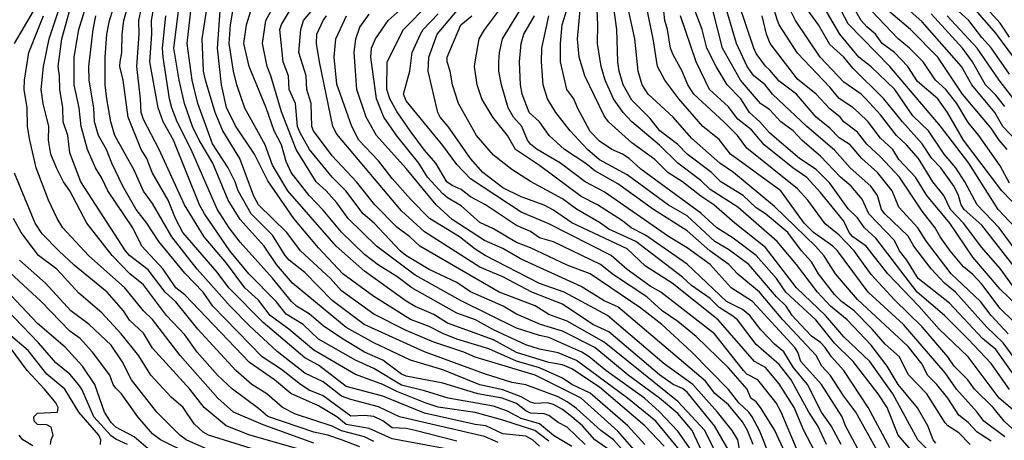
# Model space of a CAD drawing. Header units: metres. Extents: x -51132 to -49532, y -231222 to -229437.
# Tile 294 of 656: x -50702 to -50595, y -230232 to -230186. Entities that reach past the tile are written whole.
import ezdxf

# ---------------------------------------------------------------- set-up
doc = ezdxf.new("R2010")
doc.units = ezdxf.units.M
for name, color, linetype in [('CONTOUR_HALF', 8, 'Continuous'), ('CONTOUR_INDEX', 1, 'Continuous'), ('CONTOUR_INTER', 3, 'Continuous')]:
    doc.layers.add(name, color=color, linetype=linetype)

msp = doc.modelspace()

# ---------------------------------------------------------------- linework, layer by layer
at = {"layer": 'CONTOUR_HALF'}
for points, elevation in [([(-50592.08, -230218.3), (-50595.08, -230215.42), (-50598.08, -230211.94), (-50600.57, -230208.26), (-50603.06, -230205.26), (-50604.3, -230203.26), (-50606.08, -230201.34), (-50606.73, -230200.26), (-50608.08, -230199.03), (-50609.44, -230197.26), (-50610.47, -230196.26), (-50611.08, -230195.71), (-50612.58, -230194.72), (-50613.58, -230193.5), (-50617.08, -230189.8), (-50619.07, -230186.76), (-50619.27, -230186.26), (-50620.35, -230182.76)], 52.5), ([(-50645.08, -230232.46), (-50645.86, -230231.76), (-50646.58, -230231.38), (-50649.08, -230231.13), (-50650.91, -230230.26), (-50652.08, -230230.12), (-50657.58, -230228.88), (-50662.08, -230227.03), (-50666.08, -230225.99), (-50669.08, -230223.66), (-50670.58, -230222.87), (-50675.08, -230219.03), (-50678.82, -230215.26), (-50680.08, -230213.58), (-50683.79, -230209.26), (-50684.59, -230207.76), (-50685.39, -230205.76), (-50687.12, -230202.76), (-50687.71, -230201.26), (-50688.34, -230200.26), (-50689.75, -230196.76), (-50690.27, -230192.76), (-50690.63, -230191.26), (-50690.61, -230190.76), (-50690.43, -230189.76), (-50690.39, -230187.76), (-50690.21, -230186.26), (-50689.62, -230184.26)], 33.5), ([(-50637.08, -230233.16), (-50639.08, -230231.75), (-50640.44, -230230.26), (-50641.58, -230229.26), (-50642.58, -230228.49), (-50643.58, -230227.95), (-50644.26, -230227.76), (-50645.58, -230227.83), (-50646.08, -230227.69), (-50647.08, -230227.12), (-50649.08, -230226.34), (-50651.58, -230225.79), (-50655.58, -230224.17), (-50659.08, -230223.13), (-50663.08, -230221.24), (-50666.08, -230219.58), (-50671.9, -230214.76), (-50673.64, -230212.76), (-50674.98, -230210.76), (-50677.58, -230207.87), (-50678.89, -230205.76), (-50680.55, -230201.76), (-50682.02, -230199.26), (-50682.74, -230197.76), (-50683.63, -230195.26), (-50684.21, -230192.76), (-50684.77, -230189.26), (-50684.11, -230183.76)], 35.5), ([(-50628.37, -230233.26), (-50630.08, -230230.84), (-50632.08, -230228.73), (-50633.71, -230227.26), (-50637.88, -230224.26), (-50639.69, -230222.76), (-50640.51, -230222.26), (-50644.08, -230220.67), (-50645.08, -230220.46), (-50647.58, -230219.65), (-50653.58, -230216.68), (-50658.58, -230213.9), (-50662.78, -230210.76), (-50665.86, -230207.76), (-50667.08, -230206.05), (-50668.24, -230204.76), (-50669.35, -230203.76), (-50671.52, -230200.26), (-50673.08, -230196.17), (-50674.24, -230192.26), (-50674.66, -230191.26), (-50675.14, -230188.76), (-50674.78, -230186.26), (-50673.58, -230184)], 38.5), ([(-50598.34, -230232.26), (-50599.58, -230231), (-50600.76, -230230.26), (-50601.08, -230229.92), (-50603.04, -230226.76), (-50605.08, -230224.67), (-50606.04, -230222.76), (-50607.58, -230221.4), (-50608.98, -230219.76), (-50610.96, -230217.76), (-50612.3, -230216.76), (-50613.08, -230215.99), (-50614.82, -230213.76), (-50615.58, -230212.44), (-50616.66, -230211.26), (-50618.16, -230209.26), (-50620.55, -230207.26), (-50621.58, -230206.59), (-50623, -230205.26), (-50625.43, -230203.76), (-50626.41, -230202.76), (-50629.08, -230200.79), (-50630.08, -230199.71), (-50632.04, -230198.26), (-50633.08, -230196.9), (-50635.08, -230194.93), (-50636.01, -230193.26), (-50636.46, -230191.76), (-50636.6, -230190.76), (-50636.69, -230187.26), (-50637.23, -230183.26)], 47.5), ([(-50593.08, -230225.49), (-50595.58, -230221.97), (-50597.01, -230220.76), (-50600.58, -230216.95), (-50603.99, -230214.26), (-50605.21, -230212.26), (-50606.01, -230211.26), (-50606.58, -230210.14), (-50609.35, -230207.26), (-50610.08, -230205.65), (-50611.26, -230204.26), (-50612.41, -230203.26), (-50614.58, -230200.98), (-50616.58, -230199.28), (-50617.58, -230198.26), (-50618.92, -230197.26), (-50620.08, -230195.97), (-50621.1, -230195.26), (-50623.29, -230192.76), (-50625.25, -230189.26), (-50626.74, -230183.26)], 50.5), ([(-50594.22, -230220.26), (-50596.06, -230218.26), (-50597.22, -230216.76), (-50600.43, -230213.76), (-50603.09, -230210.26), (-50604.02, -230208.76), (-50606.08, -230206.54), (-50606.82, -230204.76), (-50608.41, -230202.76), (-50610.12, -230201.26), (-50611.36, -230199.76), (-50612.58, -230199.02), (-50613.58, -230197.97), (-50615.07, -230196.76), (-50617.21, -230194.26), (-50619.08, -230192.85), (-50620.08, -230191.66), (-50620.58, -230191.24), (-50621.58, -230189.85), (-50621.84, -230189.26), (-50623.53, -230184.26)], 51.5), ([(-50593.44, -230208.76), (-50595.32, -230206.76), (-50598.51, -230201.76), (-50601.58, -230197.74), (-50607.07, -230191.26), (-50611.58, -230186.62), (-50613.08, -230183.76)], 54.5), ([(-50592.9, -230191.26), (-50595.58, -230187.65), (-50598.52, -230184.26)], 58.5), ([(-50663.08, -230231.95), (-50664.08, -230231.45), (-50666.58, -230230.78), (-50667.58, -230230.28), (-50671.58, -230228.99), (-50672.97, -230228.26), (-50674.67, -230226.76), (-50676.33, -230225.76), (-50678.06, -230224.26), (-50682.19, -230219.76), (-50684.58, -230216.81), (-50685.73, -230215.76), (-50687.58, -230213.34), (-50689.58, -230211.76), (-50690.03, -230211.26), (-50694.87, -230203.76), (-50696.08, -230200.62), (-50696.29, -230198.76), (-50696.78, -230197.26), (-50696.81, -230195.76), (-50697.16, -230193.76), (-50697.18, -230192.26), (-50697.33, -230191.26), (-50696.92, -230188.26), (-50695.97, -230184.76)], 31.5), ([(-50641.58, -230232.49), (-50643.58, -230231.28), (-50645.08, -230230.04), (-50647.08, -230229.45), (-50648.58, -230228.67), (-50650.08, -230228.11), (-50655.02, -230227.26), (-50657.58, -230226.44), (-50660.08, -230225.84), (-50663.08, -230224.02), (-50665.08, -230223.14), (-50669.08, -230220.85), (-50670.75, -230219.26), (-50672.58, -230218.14), (-50673.66, -230216.76), (-50676.63, -230213.76), (-50678.7, -230211.26), (-50681.46, -230207.26), (-50682, -230206.26), (-50684.83, -230199.26), (-50685.94, -230197.26), (-50686.47, -230195.76), (-50687.39, -230190.76), (-50687.18, -230187.76), (-50687.21, -230186.26), (-50687.04, -230185.26)], 34.5), ([(-50634.58, -230233.14), (-50636.58, -230230.81), (-50640.56, -230227.26), (-50645.58, -230224.75), (-50652.08, -230222.79), (-50653.3, -230222.26), (-50656.58, -230221.16), (-50659.58, -230219.91), (-50663.08, -230218.14), (-50666.58, -230215.61), (-50667.79, -230214.26), (-50671.04, -230211.26), (-50672.51, -230209.26), (-50675.58, -230206.26), (-50676.08, -230205.33), (-50677.6, -230201.26), (-50679.45, -230198.26), (-50680.28, -230196.26), (-50681.36, -230192.76), (-50681.56, -230191.76), (-50681.7, -230188.26), (-50681.25, -230185.26)], 36.5), ([(-50631.58, -230232.47), (-50633.66, -230230.26), (-50638.58, -230226.06), (-50641.58, -230224.08), (-50642.58, -230223.64), (-50644.08, -230223.37), (-50647.58, -230222.29), (-50650.08, -230220.9), (-50655.08, -230219.11), (-50656.58, -230218.17), (-50658.58, -230217.31), (-50659.58, -230216.74), (-50664.08, -230213.46), (-50667.16, -230210.76), (-50672.41, -230204.76), (-50674.08, -230201.98), (-50674.85, -230199.76), (-50677.08, -230195.79), (-50677.93, -230193.26), (-50678.3, -230191.76), (-50678.76, -230188.76), (-50678.63, -230186.76), (-50678.37, -230185.26)], 37.5), ([(-50625.68, -230233.76), (-50627.16, -230230.76), (-50630.08, -230227.6), (-50638.08, -230221.17), (-50642.08, -230218.88), (-50644.08, -230218.17), (-50645.58, -230217.23), (-50649.46, -230215.76), (-50658.08, -230210.76), (-50659.15, -230209.76), (-50660.58, -230208.69), (-50662.98, -230206.26), (-50664.94, -230203.76), (-50667.58, -230200.96), (-50669.62, -230198.26), (-50669.79, -230197.76), (-50669.89, -230195.26), (-50670.36, -230193.76), (-50670.43, -230192.26), (-50671.21, -230189.76), (-50671, -230187.26), (-50670.7, -230186.26), (-50669.08, -230184.36)], 39.5), ([(-50620.04, -230233.76), (-50621.2, -230230.76), (-50622, -230229.26), (-50622.36, -230228.76), (-50623.47, -230227.76), (-50624.58, -230226.3), (-50628.58, -230222.23), (-50631.81, -230219.26), (-50634.08, -230217.47), (-50639.58, -230213.76), (-50642.08, -230212.83), (-50646.08, -230210.92), (-50647.58, -230210.36), (-50650.08, -230208.87), (-50651.58, -230208.17), (-50653.58, -230206.39), (-50655.08, -230205.52), (-50655.58, -230205.07), (-50657.26, -230203.26), (-50658.19, -230201.76), (-50660.58, -230198.78), (-50661.98, -230196.76), (-50662.78, -230194.76), (-50663.39, -230190.26), (-50663.32, -230189.26), (-50662.9, -230188.26), (-50661.51, -230186.26), (-50659.58, -230184.55)], 41.5), ([(-50610.55, -230232.76), (-50611.89, -230230.26), (-50612.24, -230229.26), (-50614.48, -230225.76), (-50616.72, -230223.26), (-50617.05, -230222.26), (-50617.39, -230221.76), (-50621.99, -230216.76), (-50624.29, -230215.26), (-50626.56, -230212.76), (-50629.08, -230210.93), (-50631.08, -230209.7), (-50638.08, -230204.86), (-50640.15, -230203.76), (-50642.8, -230201.76), (-50645.33, -230200.26), (-50646.08, -230199.68), (-50646.41, -230199.26), (-50647.01, -230197.76), (-50647.9, -230196.76), (-50648.51, -230195.76), (-50649.23, -230193.26), (-50649.49, -230191.76), (-50649.52, -230190.76), (-50649.44, -230189.76), (-50649.12, -230188.26), (-50647.26, -230185.26)], 44.5), ([(-50603.06, -230232.76), (-50604.04, -230231.76), (-50606.74, -230226.76), (-50609.25, -230223.26), (-50612.08, -230220.61), (-50614.07, -230218.26), (-50617.2, -230215.26), (-50620.58, -230210.89), (-50623.89, -230208.26), (-50626.16, -230206.26), (-50627.58, -230205.34), (-50629.58, -230203.76), (-50631.15, -230202.76), (-50632.58, -230201.34), (-50635.08, -230199.55), (-50637.62, -230197.26), (-50638.08, -230196.62), (-50640.18, -230192.26), (-50640.79, -230190.26), (-50640.98, -230188.26), (-50640.63, -230184.76)], 46.5), ([(-50594.58, -230231.46), (-50596.88, -230229.76), (-50597.59, -230228.76), (-50599.85, -230226.26), (-50601.08, -230224.51), (-50605.58, -230219.26), (-50609.43, -230215.76), (-50612.77, -230211.26), (-50613.27, -230210.76), (-50615.36, -230209.26), (-50616.36, -230208.26), (-50618.91, -230204.76), (-50624.37, -230200.76), (-50625.58, -230199.17), (-50627.35, -230197.76), (-50629.96, -230194.76), (-50631.48, -230192.76), (-50632.27, -230191.26), (-50632.75, -230188.26), (-50633.48, -230184.76)], 48.5), ([(-50592.95, -230213.76), (-50597.08, -230208.48), (-50599, -230206.76), (-50599.34, -230206.26), (-50599.62, -230205.26), (-50600.08, -230204.29), (-50601.55, -230202.26), (-50602.52, -230201.26), (-50603.58, -230199.66), (-50605.71, -230197.26), (-50607.71, -230194.76), (-50611.08, -230191.46), (-50612.08, -230190.25), (-50613.58, -230188.88), (-50614.81, -230186.76), (-50616.25, -230184.76)], 53.5), ([(-50594.08, -230203.92), (-50595.08, -230202.05), (-50597.41, -230198.76), (-50598.58, -230197.34), (-50599.79, -230195.26), (-50601, -230193.76), (-50602.12, -230192.76), (-50603.47, -230190.76), (-50604.92, -230189.26), (-50606.17, -230188.26), (-50609.02, -230185.26)], 55.5), ([(-50593.41, -230199.26), (-50594.82, -230197.76), (-50595.68, -230196.26), (-50598.17, -230193.26), (-50599.3, -230191.26), (-50603.58, -230186.4), (-50605.58, -230184.61)], 56.5), ([(-50669.58, -230232.14), (-50675.08, -230230.15), (-50678.29, -230228.76), (-50679.99, -230227.26), (-50684.08, -230222.63), (-50687.08, -230218.73), (-50688.09, -230217.76), (-50690.09, -230215.26), (-50694.03, -230211.76), (-50696.81, -230208.76), (-50697.44, -230207.76), (-50698.4, -230205.76), (-50699.72, -230202.26), (-50700.42, -230199.26), (-50700.66, -230197.76), (-50700.71, -230195.76), (-50701.01, -230193.76), (-50700.97, -230192.76), (-50700.51, -230189.76), (-50698.91, -230185.76)], 30.5), ([(-50654.08, -230231.91), (-50658.58, -230230.75), (-50659.58, -230230.55), (-50661.08, -230230.46), (-50662.08, -230229.69), (-50663.08, -230229.24), (-50664.08, -230229.11), (-50665.58, -230229.21), (-50668.58, -230227), (-50670.08, -230226.37), (-50671.02, -230225.76), (-50673.08, -230224.15), (-50675.19, -230222.76), (-50680.55, -230217.26), (-50681.59, -230215.76), (-50683.58, -230213.67), (-50686.39, -230210.26), (-50687.71, -230208.26), (-50688.88, -230206.76), (-50690.32, -230204.26), (-50691.51, -230201.76), (-50692.07, -230200.26), (-50692.96, -230198.76), (-50693.39, -230197.26), (-50693.48, -230195.76), (-50693.96, -230192.76), (-50694.01, -230191.26), (-50693.55, -230187.26), (-50693.25, -230185.76)], 32.5), ([(-50623.2, -230233.76), (-50623.57, -230231.76), (-50624.2, -230230.76), (-50625.78, -230228.76), (-50628.47, -230225.76), (-50631.58, -230223.51), (-50637.73, -230218.26), (-50642.42, -230215.76), (-50645.08, -230214.79), (-50651, -230211.76), (-50652.08, -230211.09), (-50653.79, -230209.76), (-50657.04, -230207.76), (-50659.08, -230205.65), (-50661.08, -230203.4), (-50662.58, -230201.48), (-50664.69, -230199.26), (-50665.47, -230197.76), (-50667.08, -230193.18), (-50667.38, -230190.26), (-50667.19, -230188.26), (-50666.03, -230185.76)], 40.5), ([(-50616.13, -230235.26), (-50618.86, -230228.76), (-50619.42, -230227.76), (-50621.4, -230225.26), (-50622.58, -230224.63), (-50622.95, -230224.26), (-50626.11, -230220.26), (-50631.93, -230215.76), (-50633.08, -230215.09), (-50635.58, -230213.27), (-50637.31, -230211.76), (-50644.08, -230208.35), (-50647.08, -230207.06), (-50652.58, -230203.46), (-50654.08, -230201.89), (-50655.58, -230199.82), (-50659.58, -230194.97), (-50659.87, -230194.26), (-50659.17, -230191.76), (-50658.92, -230189.76), (-50658.02, -230187.76), (-50657.73, -230187.26), (-50656.08, -230185.54)], 42.5), ([(-50613.95, -230232.26), (-50614.88, -230230.26), (-50615.85, -230228.76), (-50617.79, -230225.26), (-50619.08, -230223.61), (-50621.58, -230221.42), (-50623.62, -230218.76), (-50624.21, -230218.26), (-50625.58, -230217.42), (-50626.58, -230216.43), (-50628.58, -230215.02), (-50629.58, -230214.11), (-50634.64, -230210.26), (-50637.58, -230208.9), (-50638.58, -230208.18), (-50641.08, -230206.75), (-50642.58, -230205.63), (-50646.08, -230203.73), (-50648.08, -230202.45), (-50650.08, -230200.88), (-50651.92, -230198.76), (-50653.87, -230195.26), (-50654.55, -230193.26), (-50654.8, -230191.76), (-50655.11, -230190.76), (-50655.11, -230190.26), (-50653.63, -230186.76), (-50652.44, -230185.76)], 43.5), ([(-50607.08, -230232.65), (-50609.41, -230228.26), (-50612.08, -230224.26), (-50613.41, -230222.76), (-50614.08, -230221.74), (-50614.58, -230221.22), (-50615.58, -230220.51), (-50616.78, -230219.26), (-50617.68, -230218.26), (-50618.33, -230217.26), (-50619.38, -230216.26), (-50622.38, -230212.76), (-50624.58, -230211.13), (-50626.08, -230210.26), (-50629.08, -230207.48), (-50631.08, -230206.31), (-50635.58, -230203.01), (-50638.58, -230201.4), (-50639.9, -230200.26), (-50641.75, -230198.26), (-50643.32, -230196.26), (-50644.24, -230194.76), (-50644.69, -230193.26), (-50644.86, -230190.76), (-50644.85, -230189.26), (-50644.09, -230185.76)], 45.5), ([(-50592.83, -230229.26), (-50595.19, -230227.26), (-50598.58, -230222.75), (-50601.71, -230219.76), (-50603.93, -230217.26), (-50607.3, -230213.76), (-50609.64, -230210.76), (-50611.09, -230209.76), (-50611.49, -230209.26), (-50612.08, -230208.05), (-50614.58, -230204.92), (-50616.08, -230203.31), (-50617.6, -230202.26), (-50620.71, -230199.76), (-50622.08, -230198.15), (-50623.58, -230196.96), (-50624.58, -230195.65), (-50626.66, -230193.76), (-50628.09, -230190.76), (-50629.79, -230185.76)], 49.5), ([(-50593.26, -230195.26), (-50595.21, -230192.76), (-50597.59, -230189.26), (-50600.84, -230185.76)], 57.5), ([(-50674.08, -230233.44), (-50681.02, -230231.26), (-50681.58, -230230.95), (-50682.58, -230230.04), (-50683.75, -230228.26), (-50685.08, -230227.15), (-50687.28, -230224.76), (-50688.58, -230222.64), (-50690.51, -230220.26), (-50692.58, -230217.98), (-50695.08, -230215.85), (-50697.49, -230213.26), (-50699.47, -230211.76), (-50701.35, -230209.26), (-50702.19, -230207.76)], 29.5), ([(-50683.08, -230233.31), (-50686.22, -230231.76), (-50687.08, -230231.13), (-50688.7, -230229.26), (-50690.45, -230226.76), (-50691.08, -230226.16), (-50691.37, -230225.76), (-50691.74, -230224.76), (-50693.6, -230222.26), (-50694.95, -230220.76), (-50696.08, -230219.98), (-50699.17, -230216.76), (-50704.08, -230212.29)], 28.5), ([(-50689.82, -230232.26), (-50691.08, -230231.71), (-50691.58, -230231.32), (-50693.46, -230229.26), (-50694.78, -230226.26), (-50695.11, -230225.76), (-50696.08, -230224.65), (-50697.58, -230223.42), (-50699.47, -230221.26), (-50704.78, -230215.76)], 27.5), ([(-50698.16, -230232.26), (-50698.11, -230231.76), (-50697.88, -230231.26), (-50698.08, -230230.41), (-50698.58, -230230.15), (-50699.58, -230230.12), (-50699.94, -230229.76), (-50699.99, -230229.26), (-50699.58, -230228.89), (-50697.4, -230228.76), (-50697.33, -230228.26), (-50697.57, -230227.76), (-50698.81, -230226.26), (-50700.71, -230224.26), (-50702.56, -230221.76)], 26.5)]:
    msp.add_lwpolyline(points, dxfattribs=dict(at, elevation=elevation))
at = {"layer": 'CONTOUR_INDEX'}
for points, elevation in [([(-50702.08, -230188.76), (-50700, -230185.26)], 30), ([(-50594.08, -230226.29), (-50596.08, -230223.5), (-50598.58, -230220.86), (-50601.14, -230218.26), (-50604.11, -230215.76), (-50608.58, -230209.87), (-50609.81, -230208.76), (-50610.58, -230207.68), (-50611.58, -230206.69), (-50613.58, -230203.93), (-50615.08, -230202.44), (-50616.86, -230201.26), (-50620.08, -230198.51), (-50621.17, -230197.26), (-50622.3, -230196.26), (-50623.23, -230194.76), (-50624.72, -230193.26), (-50625.93, -230191.26), (-50626.92, -230189.26), (-50627.43, -230187.26), (-50628.19, -230185.26)], 50), ([(-50592.96, -230206.76), (-50594.93, -230204.76), (-50599.06, -230199.26), (-50600.8, -230196.26), (-50601.86, -230194.76), (-50604.08, -230192.9), (-50605.11, -230191.26), (-50606.58, -230189.76), (-50607.89, -230188.76), (-50608.63, -230187.76), (-50609.58, -230186.97), (-50610.17, -230186.26), (-50610.77, -230185.26)], 55), ([(-50640.15, -230232.26), (-50642.08, -230230.4), (-50643.08, -230229.87), (-50644.08, -230229.14), (-50644.58, -230228.96), (-50646.08, -230228.87), (-50646.58, -230228.63), (-50647.58, -230227.81), (-50649.15, -230227.26), (-50651.77, -230226.76), (-50655.58, -230225.62), (-50659.58, -230224.87), (-50660.08, -230224.63), (-50662.08, -230223.12), (-50664.08, -230222.25), (-50666.58, -230220.73), (-50668.58, -230219.39), (-50670.08, -230218.11), (-50671.47, -230217.26), (-50672.01, -230216.76), (-50674.08, -230214.22), (-50677.58, -230210.32), (-50678.77, -230208.76), (-50680.08, -230206.74), (-50682.91, -230200.26), (-50684.41, -230197.26), (-50685.01, -230195.76), (-50685.26, -230194.76), (-50685.95, -230190.26), (-50686, -230189.26), (-50685.65, -230185.76)], 35), ([(-50624.37, -230233.26), (-50626.09, -230230.26), (-50629.08, -230226.59), (-50629.58, -230226.21), (-50630.58, -230225.75), (-50632.08, -230224.71), (-50637.58, -230220.06), (-50639.3, -230219.26), (-50642.58, -230217.05), (-50645.94, -230215.76), (-50649.08, -230214.1), (-50651.58, -230213.03), (-50657.58, -230209.2), (-50660.08, -230206.94), (-50667.08, -230198.61), (-50667.53, -230197.76), (-50668.97, -230190.76), (-50669.3, -230188.76), (-50669.27, -230187.76), (-50668.58, -230186.26), (-50668.22, -230185.76)], 40), ([(-50608.25, -230233.26), (-50610.77, -230228.76), (-50612.08, -230227.03), (-50613.54, -230224.76), (-50614.45, -230223.76), (-50615.08, -230222.6), (-50618.7, -230218.76), (-50621.22, -230215.76), (-50623.58, -230213.78), (-50624.53, -230212.76), (-50626.59, -230211.26), (-50629.08, -230209.09), (-50632.73, -230206.76), (-50636.58, -230203.98), (-50639.08, -230202.58), (-50640.08, -230201.77), (-50642.37, -230200.26), (-50644.06, -230198.76), (-50645.08, -230197.28), (-50646.22, -230196.26), (-50646.96, -230194.26), (-50647.14, -230193.26), (-50647.25, -230190.76), (-50647.07, -230188.76), (-50646.8, -230187.76), (-50645.65, -230185.76)], 45), ([(-50671.08, -230232.8), (-50676.53, -230231.26), (-50679.09, -230230.26), (-50681.48, -230228.26), (-50683.05, -230226.26), (-50687.08, -230221.81), (-50688.08, -230220.18), (-50689.58, -230218.78), (-50690.25, -230217.76), (-50692.01, -230215.76), (-50695.58, -230212.81), (-50697.25, -230211.26), (-50699.08, -230209.42), (-50699.82, -230208.26), (-50702.08, -230202.84)], 30)]:
    msp.add_lwpolyline(points, dxfattribs=dict(at, elevation=elevation))
at = {"layer": 'CONTOUR_INTER'}
for points, elevation in [([(-50593.58, -230222.86), (-50594.76, -230221.26), (-50596.58, -230219.5), (-50599.93, -230215.76), (-50601.14, -230214.76), (-50602.58, -230213.22), (-50604.48, -230210.76), (-50605.08, -230209.68), (-50607.62, -230207.26), (-50607.97, -230206.76), (-50608.42, -230205.26), (-50609.15, -230204.26), (-50611.37, -230202.26), (-50613.08, -230200.33), (-50616.08, -230197.76), (-50619.81, -230194.26), (-50620.62, -230193.26), (-50621.85, -230192.26), (-50622.56, -230191.26), (-50623.71, -230188.76), (-50626.06, -230180.76)], 51), ([(-50664.58, -230232.54), (-50666.59, -230231.76), (-50668.08, -230231.25), (-50669.58, -230230.93), (-50674.58, -230229.24), (-50675.58, -230228.35), (-50678.43, -230226.26), (-50680.05, -230224.76), (-50682.23, -230222.26), (-50683.58, -230220.37), (-50685.58, -230218.26), (-50688.08, -230214.95), (-50689.54, -230213.76), (-50691.48, -230211.76), (-50694.22, -230208.26), (-50696.05, -230204.76), (-50696.75, -230203.76), (-50697.53, -230202.26), (-50698.13, -230200.76), (-50698.37, -230199.26), (-50698.35, -230197.76), (-50698.97, -230195.26), (-50699.17, -230193.76), (-50698.92, -230191.26), (-50698.32, -230188.26), (-50696.98, -230184.26)], 31), ([(-50649.58, -230232.06), (-50651.08, -230231.42), (-50660.28, -230229.26), (-50662.58, -230228.2), (-50665.58, -230227.4), (-50666.58, -230227.02), (-50668.58, -230225.48), (-50670.58, -230224.54), (-50673.58, -230222.17), (-50676.58, -230219.39), (-50678.68, -230217.26), (-50682.26, -230213.26), (-50685, -230209.76), (-50687.08, -230206.12), (-50688.08, -230204.78), (-50689.08, -230202.5), (-50691.18, -230198.76), (-50691.63, -230197.26), (-50692.06, -230194.76), (-50692.23, -230193.26), (-50692.25, -230190.26), (-50692.05, -230187.76), (-50691.78, -230186.26), (-50690.97, -230183.76)], 33), ([(-50635.08, -230234.02), (-50637.08, -230231.77), (-50638.44, -230230.76), (-50641.08, -230228.37), (-50642.08, -230227.63), (-50643.08, -230227.09), (-50646.58, -230225.81), (-50648.08, -230225.56), (-50651.08, -230224.6), (-50657.58, -230222.21), (-50664.11, -230219.26), (-50667.58, -230216.64), (-50670.58, -230213.62), (-50672.26, -230212.26), (-50672.7, -230211.76), (-50674.08, -230209.58), (-50676.4, -230207.26), (-50677.78, -230204.76), (-50678.11, -230203.76), (-50678.88, -230202.26), (-50680.58, -230199.67), (-50682.17, -230195.26), (-50682.8, -230192.76), (-50683.32, -230188.76), (-50682.82, -230184.26)], 36), ([(-50613.58, -230236.16), (-50616.39, -230230.76), (-50617.46, -230228.26), (-50619.08, -230225.69), (-50620.58, -230223.92), (-50621.75, -230223.26), (-50625.69, -230218.76), (-50630.7, -230214.76), (-50633.58, -230212.94), (-50635.58, -230211.04), (-50641.58, -230208.21), (-50643.58, -230206.84), (-50644.58, -230206.3), (-50647.08, -230205.39), (-50649.08, -230204.44), (-50651.24, -230202.76), (-50652.58, -230201.24), (-50655, -230197.76), (-50655.88, -230196.76), (-50656.12, -230196.26), (-50657.16, -230191.76), (-50657.09, -230190.26), (-50656.21, -230187.76), (-50653.22, -230184.26)], 43), ([(-50602.08, -230232.14), (-50602.38, -230231.76), (-50602.94, -230230.26), (-50604.08, -230228.3), (-50606.15, -230225.76), (-50607.36, -230223.76), (-50609.08, -230221.48), (-50611.69, -230218.76), (-50613.52, -230217.26), (-50614.94, -230215.76), (-50617.2, -230212.76), (-50619.3, -230210.26), (-50623.58, -230206.54), (-50626.58, -230204.61), (-50627.58, -230203.63), (-50630.08, -230201.76), (-50632.08, -230199.8), (-50635.08, -230197.28), (-50636.01, -230196.26), (-50637.07, -230194.76), (-50637.97, -230192.76), (-50638.4, -230191.26), (-50638.81, -230188.76), (-50638.75, -230186.76), (-50638.87, -230184.26)], 47), ([(-50596.08, -230231.92), (-50597.58, -230230.94), (-50598.58, -230229.89), (-50599.58, -230229.09), (-50600.79, -230227.26), (-50601.98, -230225.76), (-50603, -230224.76), (-50603.58, -230223.57), (-50605.08, -230221.65), (-50610.58, -230216.56), (-50612.96, -230213.76), (-50614.22, -230211.76), (-50615.13, -230210.76), (-50619.58, -230206.47), (-50624.03, -230202.76), (-50625.51, -230201.76), (-50628.58, -230199.05), (-50630.58, -230196.77), (-50633.3, -230194.26), (-50633.95, -230193.26), (-50634.4, -230191.76), (-50634.75, -230188.26), (-50635.84, -230183.26)], 48), ([(-50592.58, -230231.65), (-50594.67, -230229.76), (-50595.84, -230228.26), (-50597.9, -230226.26), (-50598.6, -230225.26), (-50600.08, -230223.79), (-50600.79, -230222.76), (-50603.58, -230219.52), (-50606.58, -230216.57), (-50609.08, -230213.84), (-50610.93, -230211.26), (-50612.58, -230209.57), (-50614.08, -230208.33), (-50615.97, -230205.76), (-50617.08, -230204.55), (-50622.58, -230200.13), (-50623.62, -230198.76), (-50625.08, -230197.27), (-50628.34, -230194.26), (-50629, -230193.26), (-50629.61, -230191.76), (-50630.58, -230190.01), (-50630.86, -230189.26), (-50631.2, -230187.26), (-50631.49, -230186.26), (-50631.72, -230184.26)], 49), ([(-50593.35, -230211.26), (-50595.22, -230208.76), (-50597.59, -230206.26), (-50598.94, -230203.76), (-50599.92, -230202.26), (-50601.18, -230200.76), (-50602.87, -230198.26), (-50604.58, -230196.62), (-50606.54, -230193.76), (-50609.08, -230191.3), (-50610.42, -230190.26), (-50612.49, -230187.76), (-50614.57, -230184.26)], 54), ([(-50594.08, -230188.09), (-50595.08, -230186.55), (-50597.61, -230183.76)], 59), ([(-50652.52, -230233.26), (-50661.08, -230231.66), (-50663.58, -230230.53), (-50666.08, -230230.11), (-50667.08, -230229.28), (-50669.08, -230228.09), (-50672.08, -230226.75), (-50673.85, -230225.26), (-50676.58, -230223.38), (-50683.58, -230216.02), (-50684.58, -230215.26), (-50685.92, -230213.26), (-50688.26, -230210.76), (-50689.23, -230208.76), (-50691.96, -230204.76), (-50692.58, -230203.37), (-50693.29, -230202.26), (-50694.15, -230200.26), (-50694.85, -230197.76), (-50695.07, -230195.76), (-50695.59, -230193.26), (-50695.59, -230190.26), (-50695.08, -230187.26), (-50694.49, -230185.26)], 32), ([(-50644.08, -230231.93), (-50645.6, -230230.76), (-50649.08, -230229.63), (-50652.08, -230228.82), (-50656.08, -230228.21), (-50657.52, -230227.76), (-50660.58, -230226.53), (-50662.08, -230225.76), (-50665.08, -230224.67), (-50669.58, -230222.04), (-50672.3, -230219.76), (-50674.34, -230218.26), (-50675.58, -230216.63), (-50677.08, -230215.26), (-50679.08, -230212.61), (-50681.49, -230209.76), (-50683.64, -230206.26), (-50686.37, -230200.26), (-50688.08, -230197.02), (-50688.34, -230196.26), (-50688.38, -230194.76), (-50688.78, -230191.26), (-50688.53, -230187.76), (-50688.57, -230186.26), (-50688.27, -230184.76)], 34), ([(-50633.68, -230232.26), (-50635.5, -230230.26), (-50639.58, -230226.72), (-50641.57, -230225.76), (-50642.58, -230225.08), (-50645.08, -230223.94), (-50647.58, -230223.22), (-50650.58, -230221.89), (-50654.08, -230220.84), (-50655.58, -230220.24), (-50657.08, -230219.46), (-50659.08, -230218.71), (-50663.08, -230216.21), (-50666.45, -230213.76), (-50669.08, -230210.94), (-50671.76, -230207.76), (-50674.58, -230203.67), (-50676.02, -230200.76), (-50678.08, -230197.7), (-50679.08, -230195.7), (-50679.59, -230193.26), (-50680.04, -230189.26), (-50679.71, -230184.76)], 37), ([(-50629.58, -230233.26), (-50632.46, -230229.76), (-50635.53, -230227.26), (-50641.08, -230223.16), (-50643.08, -230222.32), (-50645.08, -230221.93), (-50646.58, -230221.47), (-50650.08, -230219.83), (-50652.03, -230218.76), (-50654.08, -230218.01), (-50658.95, -230215.26), (-50660.58, -230214.04), (-50662.58, -230212.83), (-50664.08, -230211.65), (-50666.58, -230209.23), (-50668.58, -230206.86), (-50670.11, -230205.26), (-50672.04, -230202.76), (-50672.58, -230201.57), (-50673.1, -230199.76), (-50673.88, -230198.26), (-50674.75, -230195.76), (-50676.61, -230191.26), (-50677.18, -230188.76), (-50676.91, -230186.76), (-50676.27, -230184.76)], 38), ([(-50626.66, -230234.76), (-50628.53, -230230.76), (-50630.08, -230228.92), (-50632.08, -230227.25), (-50635.46, -230224.76), (-50639.08, -230221.75), (-50642.58, -230219.98), (-50644.97, -230219.26), (-50647.58, -230218.14), (-50649.03, -230217.26), (-50652.58, -230215.71), (-50654.08, -230214.69), (-50657.08, -230213.27), (-50659.6, -230211.76), (-50660.21, -230211.26), (-50663.05, -230208.26), (-50664.22, -230207.26), (-50666.1, -230204.76), (-50667.61, -230203.26), (-50670.05, -230200.26), (-50671.08, -230198.47), (-50671.36, -230197.76), (-50671.56, -230195.26), (-50672.26, -230193.76), (-50672.33, -230192.26), (-50672.91, -230190.76), (-50673.26, -230187.26), (-50673.08, -230186.72), (-50672.24, -230185.26)], 39), ([(-50618.41, -230233.26), (-50619.58, -230230.69), (-50621.1, -230228.26), (-50621.58, -230227.66), (-50622.15, -230227.26), (-50622.57, -230226.26), (-50624.58, -230223.94), (-50628.08, -230220.55), (-50630.08, -230218.93), (-50631.79, -230217.76), (-50633.46, -230216.26), (-50637.08, -230213.86), (-50638.48, -230212.76), (-50643.58, -230210.28), (-50645.08, -230209.84), (-50646.08, -230209.17), (-50647.58, -230208.5), (-50650.95, -230206.26), (-50652.58, -230205.39), (-50653.58, -230204.59), (-50654.58, -230204.16), (-50655.15, -230203.76), (-50656.34, -230201.76), (-50657.58, -230200.34), (-50659.13, -230198.26), (-50660.58, -230196.14), (-50661.33, -230194.76), (-50661.65, -230193.76), (-50661.62, -230190.76), (-50659.86, -230187.26), (-50657.08, -230184.43)], 42), ([(-50612.36, -230232.26), (-50613.44, -230230.26), (-50614.5, -230228.76), (-50615.99, -230225.76), (-50617.58, -230223.87), (-50618.58, -230222.21), (-50619.58, -230221.4), (-50621.08, -230219.84), (-50622.26, -230218.26), (-50623.08, -230217.64), (-50624.8, -230216.76), (-50629.08, -230212.71), (-50633.58, -230209.58), (-50635.14, -230208.76), (-50636.08, -230208), (-50638.81, -230206.26), (-50640.58, -230205.35), (-50645.08, -230202), (-50647.69, -230200.26), (-50648.58, -230198.76), (-50650.16, -230196.76), (-50651.35, -230194.76), (-50651.87, -230193.26), (-50652.15, -230191.26), (-50652.09, -230190.76), (-50651.65, -230188.26), (-50651.08, -230187.29), (-50649.55, -230185.26)], 44), ([(-50603.58, -230234.26), (-50606.18, -230231.26), (-50607.37, -230228.26), (-50608.35, -230226.76), (-50611.06, -230223.26), (-50613.08, -230221.28), (-50615.12, -230218.76), (-50618.36, -230215.76), (-50619.39, -230214.26), (-50621.58, -230211.77), (-50624.08, -230209.9), (-50625.84, -230208.76), (-50627.58, -230207.17), (-50634.08, -230202.4), (-50635.35, -230201.26), (-50636.08, -230200.77), (-50637.25, -230200.26), (-50638.58, -230199.38), (-50639.58, -230198.33), (-50640.98, -230195.76), (-50641.38, -230194.76), (-50642.12, -230193.76), (-50642.8, -230190.76), (-50642.81, -230188.76), (-50642.63, -230186.76), (-50642.08, -230185.02)], 46), ([(-50593.59, -230215.26), (-50595.08, -230213.18), (-50597.08, -230210.91), (-50599.08, -230208.26), (-50600.47, -230206.76), (-50601.21, -230205.26), (-50602.4, -230203.76), (-50603.96, -230201.26), (-50605.28, -230199.76), (-50606.36, -230198.76), (-50608.08, -230196.52), (-50609.66, -230194.76), (-50610.17, -230194.26), (-50612.08, -230192.95), (-50614.62, -230190.26), (-50617.3, -230186.26), (-50617.82, -230185.26)], 53), ([(-50594.35, -230200.26), (-50595.21, -230199.26), (-50596.08, -230197.97), (-50599.19, -230194.26), (-50601.88, -230190.26), (-50604.82, -230187.26), (-50607.18, -230185.26)], 56), ([(-50594.08, -230192.11), (-50596.08, -230189.22), (-50597.08, -230188.12), (-50598.5, -230186.26), (-50599.61, -230185.26)], 58), ([(-50621.89, -230232.26), (-50622.51, -230230.76), (-50623.08, -230229.82), (-50624.58, -230227.96), (-50626.08, -230226.73), (-50627.08, -230225.39), (-50636.58, -230217.35), (-50638.08, -230216.7), (-50640.58, -230215.12), (-50647.08, -230212.18), (-50649.08, -230211.02), (-50651.08, -230210.13), (-50654.58, -230207.87), (-50656.31, -230206.26), (-50659.58, -230202.34), (-50662.77, -230198.76), (-50663.92, -230196.76), (-50664.92, -230193.76), (-50665.21, -230189.76), (-50665.02, -230188.26), (-50664.58, -230187), (-50663.58, -230185.6)], 41), ([(-50590.77, -230221.76), (-50595.08, -230217.52), (-50597.08, -230214.88), (-50598.08, -230213.83), (-50599.08, -230213.01), (-50600.54, -230211.26), (-50601.6, -230209.76), (-50602.15, -230208.76), (-50603.58, -230206.95), (-50606.04, -230203.26), (-50608.08, -230201.07), (-50609.58, -230199.7), (-50610.58, -230198.37), (-50612.08, -230197.28), (-50612.47, -230196.76), (-50613.58, -230195.85), (-50615.08, -230194.26), (-50617.08, -230192.64), (-50620.05, -230188.76), (-50620.47, -230187.76), (-50620.92, -230185.76)], 52), ([(-50594.58, -230195.62), (-50595.58, -230194.38), (-50596.7, -230193.26), (-50598.1, -230190.76), (-50599.18, -230189.26), (-50602.58, -230185.55)], 57), ([(-50681.08, -230232.83), (-50683.43, -230231.76), (-50684.13, -230231.26), (-50686.64, -230228.76), (-50689.38, -230225.26), (-50690.4, -230223.26), (-50691.58, -230221.5), (-50693.97, -230219.26), (-50695.97, -230217.76), (-50698.7, -230214.76), (-50701.53, -230212.26)], 29), ([(-50687.58, -230232.74), (-50689.08, -230231.44), (-50691.08, -230230.39), (-50691.58, -230229.88), (-50692.3, -230228.76), (-50693.36, -230225.76), (-50694.69, -230223.76), (-50696.58, -230221.71), (-50699.58, -230219.14), (-50704.22, -230214.26)], 28), ([(-50692.75, -230232.26), (-50692.7, -230231.76), (-50692.91, -230231.26), (-50695.1, -230228.76), (-50696.6, -230226.26), (-50698.58, -230224.64), (-50700.58, -230222.09), (-50702.72, -230220.26)], 27), ([(-50700.08, -230232.41), (-50701.18, -230231.76), (-50701.58, -230231.26)], 26)]:
    msp.add_lwpolyline(points, dxfattribs=dict(at, elevation=elevation))

doc.saveas('drawing.dxf')
